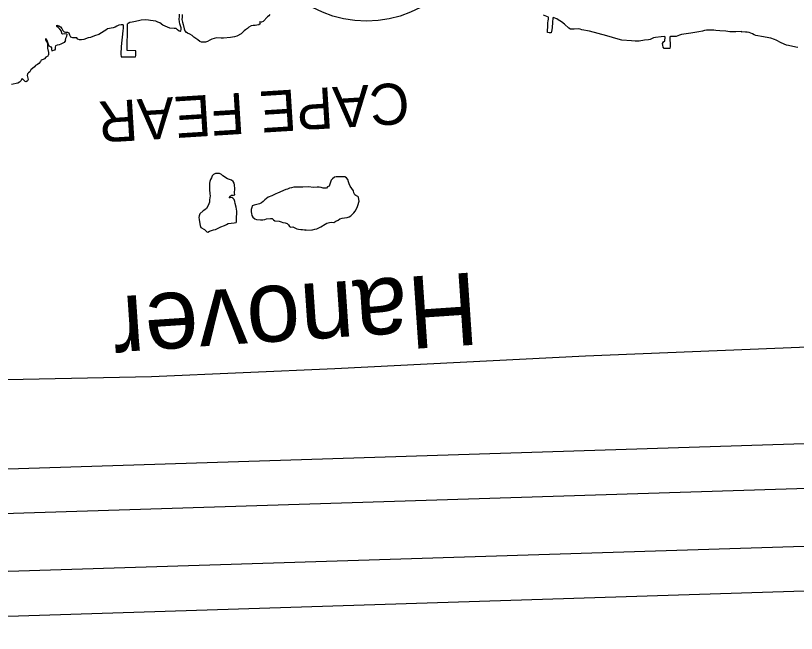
# Model space of a CAD drawing. Extents: x 2308163 to 2335412, y -96774 to 127732.
# Drawn here: x 2326181.3 to 2326312.3, y 122868.7 to 122972.3 of the extents above; entities that cross this region are included whole.
import ezdxf

# ---------------------------------------------------------------- set-up
doc = ezdxf.new("R2010")
doc.units = 0
for name, color, linetype in [('Default', 7, 'Continuous'), ('Old_Level_1', 7, 'Continuous'), ('Old_Level_19', 7, 'Continuous'), ('Old_Level_21', 7, 'Continuous'), ('Old_Level_52', 7, 'Continuous'), ('Old_Level_60', 7, 'Continuous'), ('Old_Level_61', 7, 'Continuous'), ('Sheet Title CELL', 7, 'Continuous')]:
    doc.layers.add(name, color=color, linetype=linetype)

msp = doc.modelspace()

# ---------------------------------------------------------------- linework, layer by layer
at = {"layer": 'Default'}
msp.add_circle((2326240.14, 122990.41), 19, dxfattribs=at)
at = {"layer": 'Old_Level_1'}
msp.add_line((2325967.46, 122889.61), (2326461.32, 122905.17), dxfattribs=at)
msp.add_lwpolyline([(2325967.7, 122882.11), (2326461.55, 122897.68)], dxfattribs=at)
at = {"layer": 'Old_Level_52'}
msp.add_lwpolyline([(2325951.57, 122898.68), (2325973.75, 122906.28), (2326018.61, 122908.02), (2326080.35, 122909.16), (2326142.14, 122910.5), (2326204.06, 122911.8), (2326234.83, 122913.14), (2326276.91, 122915.22), (2326431.59, 122921.53), (2326484.05, 122921.69)], dxfattribs=at)
at = {"layer": 'Old_Level_60'}
for points in [[(2326208.91, 122969.7), (2326208.71, 122969.73), (2326208.42, 122969.98), (2326208.21, 122970.2), (2326207.85, 122970.16), (2326207.14, 122970.26), (2326206.77, 122970.39), (2326205.96, 122970.74), (2326205.47, 122971.13), (2326205.15, 122971.27), (2326204.78, 122971.4), (2326204.35, 122971.46), (2326203.92, 122971.54), (2326203.54, 122971.59), (2326203.1, 122971.61), (2326202.33, 122971.57), (2326201.9, 122971.49), (2326201.13, 122971.29), (2326200.81, 122971.25), (2326200.45, 122971.17), (2326200.15, 122971.05), (2326200.05, 122970.98)], [(2326208.91, 122969.7), (2326208.98, 122969.79), (2326209.04, 122970), (2326209.02, 122970.31), (2326208.83, 122970.94), (2326208.74, 122971.32), (2326208.73, 122971.76), (2326208.74, 122972.17), (2326208.78, 122972.57)], [(2326209.19, 122972.52), (2326209.21, 122972.07), (2326209.18, 122971.71), (2326209.25, 122971.27), (2326209.4, 122970.84), (2326209.57, 122970.13), (2326209.69, 122969.81), (2326209.85, 122969.58), (2326209.87, 122969.56)], [(2326223.93, 122972.52), (2326223.73, 122972.29), (2326223.56, 122972.15), (2326222.83, 122971.36), (2326222.53, 122971.23), (2326222.35, 122971.22), (2326222.24, 122971.33), (2326222.18, 122971.19), (2326222.32, 122970.98), (2326222.07, 122970.81), (2326221.77, 122970.74), (2326221.44, 122970.69), (2326221.14, 122970.67), (2326220.77, 122970.61), (2326220.41, 122970.4), (2326220.18, 122970.2), (2326219.85, 122969.97), (2326219.6, 122969.77), (2326219.12, 122969.3), (2326218.39, 122968.91), (2326217.98, 122968.77), (2326217.33, 122968.65), (2326216.13, 122968.54), (2326215.75, 122968.55), (2326215.02, 122968.61), (2326214.57, 122968.52), (2326214.22, 122968.39), (2326213.86, 122968.21), (2326213.44, 122967.98), (2326213.13, 122967.89), (2326212.44, 122967.91), (2326212.18, 122968.02), (2326211.87, 122968.29), (2326211.49, 122968.49), (2326211.18, 122968.75), (2326210.89, 122969.03), (2326210.49, 122969.22), (2326210.09, 122969.38), (2326209.87, 122969.56)], [(2326272.86, 122971.29), (2326272.33, 122971.62), (2326272.06, 122971.81), (2326271.45, 122972.01), (2326271.41, 122971.89), (2326271.37, 122971.25), (2326271.28, 122970.32), (2326271.19, 122969.67), (2326271.11, 122969.45), (2326270.81, 122969.47), (2326270.5, 122969.53), (2326270.51, 122969.84), (2326270.57, 122970.48), (2326270.6, 122971.13), (2326270.63, 122971.46), (2326270.7, 122971.76), (2326270.71, 122972.09), (2326269.83, 122972.4)], [(2326189.65, 122968.16), (2326189.71, 122968.58), (2326189.86, 122968.9), (2326189.91, 122969.15), (2326189.86, 122969.23), (2326189.54, 122969.27), (2326189.14, 122969.25), (2326189.04, 122969.37), (2326188.94, 122969.73), (2326188.7, 122970.05), (2326188.43, 122970.33), (2326188.18, 122970.52), (2326188.19, 122970.74), (2326188.53, 122970.64), (2326188.79, 122970.46), (2326189.03, 122970.18), (2326189.2, 122969.83), (2326189.39, 122969.62), (2326189.63, 122969.56), (2326189.98, 122969.59), (2326190.19, 122969.43), (2326190.31, 122969.12), (2326190.45, 122968.81), (2326190.79, 122968.68), (2326191.47, 122968.67)], [(2326199.29, 122970.79), (2326198.98, 122970.79), (2326198.61, 122970.73), (2326198.27, 122970.6), (2326197.98, 122970.43), (2326197.64, 122970.32), (2326197.32, 122970.24), (2326197, 122970.19), (2326196.67, 122970.1), (2326196.42, 122969.93), (2326196.15, 122969.72), (2326195.21, 122969.17), (2326194.51, 122968.98), (2326193.84, 122968.69), (2326193.42, 122968.63), (2326192.7, 122968.33), (2326192.32, 122968.29), (2326192.01, 122968.28), (2326191.71, 122968.41), (2326191.47, 122968.67)], [(2326199.29, 122970.79), (2326199.29, 122970.23), (2326199.26, 122969.8), (2326199, 122967.19), (2326198.95, 122965.89), (2326198.98, 122965.45), (2326199.3, 122965.42), (2326199.98, 122965.41), (2326200.91, 122965.42), (2326201.4, 122965.44), (2326201.42, 122965.67), (2326201.42, 122966.44), (2326199.97, 122966.47), (2326200.05, 122970.52), (2326200.05, 122970.98)], [(2326312.52, 122966.97), (2326312.2, 122967.06), (2326310.95, 122967.31), (2326310.64, 122967.4), (2326309.75, 122967.76), (2326308.9, 122968.24), (2326308.6, 122968.35), (2326308.01, 122968.55), (2326306.45, 122968.86), (2326305.8, 122968.94), (2326305.49, 122969), (2326305.18, 122969.11), (2326304.94, 122969.3), (2326304.66, 122969.42), (2326304.36, 122969.5), (2326304.05, 122969.55), (2326303.72, 122969.58), (2326303.09, 122969.6), (2326303.1, 122969.65), (2326303.08, 122969.67), (2326302.11, 122969.62), (2326301.47, 122969.63), (2326301.13, 122969.65), (2326300.45, 122969.73), (2326299.43, 122969.78), (2326298.78, 122969.83), (2326298.43, 122969.88), (2326297.18, 122969.9), (2326296.87, 122969.86), (2326296.54, 122969.76), (2326295.89, 122969.65), (2326295.59, 122969.58), (2326294.91, 122969.47), (2326294.58, 122969.4), (2326293.01, 122969.16), (2326292.68, 122969.07), (2326292.4, 122968.95), (2326292.1, 122968.86), (2326291.48, 122968.86), (2326291.17, 122968.85), (2326291.06, 122968.76), (2326291.04, 122968.45), (2326291.06, 122968.14), (2326291.11, 122967.81), (2326291.1, 122967.14), (2326291.02, 122966.83), (2326290.71, 122966.81), (2326290.07, 122966.84), (2326289.92, 122967.06), (2326289.85, 122967.37), (2326289.84, 122967.69), (2326289.97, 122967.93), (2326290.22, 122968.11), (2326290.25, 122968.74), (2326290.21, 122968.82), (2326289.59, 122968.81), (2326288.65, 122968.7), (2326288.33, 122968.62), (2326287.77, 122968.36), (2326287.46, 122968.28), (2326286.82, 122968.22), (2326285.89, 122968.07), (2326285.58, 122968.05), (2326285.25, 122968.06), (2326284.63, 122968.13), (2326283, 122968.24), (2326282.39, 122968.39), (2326280.47, 122968.97), (2326277.59, 122969.75), (2326276.29, 122969.98), (2326275.99, 122970.07), (2326275.67, 122970.1), (2326275, 122970.07), (2326274.36, 122970.09), (2326274.1, 122970.24), (2326273.37, 122970.89), (2326272.86, 122971.29)], [(2326186.85, 122965.83), (2326186.85, 122966.18), (2326186.67, 122966.88), (2326186.66, 122967.63), (2326186.53, 122968), (2326186.34, 122968.29), (2326186.32, 122968.48), (2326186.4, 122968.47), (2326186.52, 122968.22), (2326186.73, 122967.56), (2326186.85, 122967.26), (2326187.15, 122967.09), (2326187.3, 122966.93), (2326187.29, 122966.67), (2326187.33, 122966.46), (2326187.41, 122966.42)], [(2326189.65, 122968.16), (2326189.44, 122967.86), (2326188.88, 122967.57), (2326188.56, 122967.46), (2326188.26, 122967.41), (2326187.97, 122967.26), (2326187.88, 122967.07), (2326187.88, 122966.69), (2326187.77, 122966.54), (2326187.41, 122966.42)], [(2326186.85, 122965.83), (2326186.75, 122965.75), (2326186.65, 122965.56), (2326186.36, 122965.36), (2326186.11, 122965.08), (2326185.91, 122964.97), (2326185.54, 122964.86), (2326185.44, 122964.62), (2326185.17, 122964.31), (2326184.94, 122964.13), (2326184.61, 122963.98), (2326184.43, 122963.77), (2326183.84, 122963.25), (2326183.68, 122962.93), (2326183.42, 122962.72), (2326183.24, 122962.55), (2326183.2, 122962.27), (2326183.36, 122961.64), (2326183.27, 122961.39), (2326183.05, 122961.25), (2326182.89, 122961.28)], [(2326182.89, 122961.28), (2326182.38, 122961.78), (2326182.15, 122961.39), (2326181.9, 122961.18), (2326181.62, 122961), (2326180.58, 122960.81)]]:
    msp.add_lwpolyline(points, dxfattribs=at)
at = {"layer": 'Old_Level_61'}
for points in [[(2326218.36, 122937.74), (2326218.34, 122938.44), (2326218.4, 122939.19), (2326218.39, 122939.55), (2326218.27, 122940.2), (2326218.1, 122940.81), (2326218.04, 122941.17), (2326217.93, 122941.46), (2326217.71, 122941.72), (2326217.57, 122941.81), (2326217.27, 122941.78), (2326217.11, 122941.78), (2326217.33, 122942.04), (2326217.48, 122942.19), (2326217.83, 122942.22), (2326218.03, 122942.25), (2326218.01, 122942.62), (2326218.04, 122943.27), (2326218.01, 122943.93), (2326217.95, 122944.24), (2326217.77, 122944.52), (2326217.51, 122944.71), (2326216.85, 122944.95), (2326216.54, 122945.11), (2326216.3, 122945.31), (2326216.05, 122945.48), (2326215.82, 122945.69), (2326215.49, 122945.83), (2326215.12, 122945.86), (2326214.79, 122945.83), (2326214.47, 122945.67), (2326214.25, 122945.47), (2326214.12, 122945.13), (2326213.97, 122944.85), (2326213.86, 122944.52), (2326213.82, 122944.2), (2326213.78, 122943.81), (2326213.79, 122943.5), (2326213.8, 122943.18), (2326213.88, 122942.44), (2326213.9, 122942.1), (2326213.79, 122941.45), (2326213.78, 122941.05), (2326213.57, 122940.46), (2326213.3, 122939.98), (2326213.02, 122939.74), (2326212.73, 122939.56), (2326212.2, 122939.05), (2326212.04, 122938.75), (2326212, 122938.45), (2326212.07, 122938.14), (2326212.16, 122937.42), (2326212.23, 122937.12), (2326212.36, 122936.78), (2326212.96, 122936.45), (2326213.37, 122936.04), (2326213.52, 122936), (2326213.79, 122936.16), (2326214.46, 122936.38), (2326214.82, 122936.45), (2326215.72, 122936.87), (2326216.34, 122937.14), (2326216.63, 122937.3), (2326216.94, 122937.44), (2326217.96, 122937.57), (2326218.27, 122937.63), (2326218.36, 122937.74)], [(2326230.05, 122936.38), (2326229.95, 122936.35), (2326230.98, 122936.41), (2326231.1, 122936.37), (2326231.45, 122936.49), (2326231.8, 122936.58), (2326232.47, 122936.87), (2326233.21, 122937.37), (2326233.49, 122937.51), (2326233.91, 122937.63), (2326234.28, 122937.67), (2326234.69, 122937.65), (2326235.02, 122937.85), (2326235.4, 122938), (2326235.68, 122938.22), (2326236.06, 122938.34), (2326236.48, 122938.38), (2326236.89, 122938.45), (2326237.23, 122938.59), (2326237.5, 122938.75), (2326237.75, 122938.95), (2326238, 122939.22), (2326238.23, 122939.54), (2326238.58, 122940.13), (2326238.71, 122940.46), (2326238.9, 122941.19), (2326238.88, 122941.47), (2326238.81, 122941.85), (2326238.69, 122942), (2326238.38, 122942.13), (2326238.17, 122942.24), (2326238.03, 122942.58), (2326237.97, 122942.95), (2326237.4, 122943.73), (2326237.21, 122944.09), (2326237.1, 122944.44), (2326237.01, 122944.83), (2326236.81, 122945.12), (2326236.5, 122945.28), (2326235.84, 122945.26), (2326235.08, 122945.28), (2326234.78, 122945.21), (2326234.44, 122944.96), (2326234.21, 122944.7), (2326234.09, 122944.38), (2326233.89, 122943.72), (2326233.58, 122943.59), (2326233.41, 122943.39), (2326233.21, 122943.37), (2326232.89, 122943.4), (2326232.55, 122943.51), (2326232.19, 122943.54), (2326231.86, 122943.54), (2326231.2, 122943.51), (2326230.49, 122943.59), (2326229.46, 122943.57), (2326229.09, 122943.55), (2326228.38, 122943.56), (2326227.96, 122943.53), (2326227.57, 122943.46), (2326227.2, 122943.37), (2326226.89, 122943.24), (2326226.59, 122943.15), (2326225.22, 122942.54), (2326224.91, 122942.44), (2326224.61, 122942.28), (2326224.27, 122942.12), (2326223.65, 122941.85), (2326223.37, 122941.67), (2326223.1, 122941.41), (2326222.79, 122941.17), (2326222.53, 122940.95), (2326222.2, 122940.76), (2326221.27, 122940.51), (2326220.98, 122940.4), (2326220.89, 122940.16), (2326220.82, 122939.8), (2326220.82, 122939.43), (2326220.84, 122939.11), (2326220.92, 122938.77), (2326221.05, 122938.52), (2326221.39, 122938.24), (2326221.71, 122938.1), (2326222.37, 122938.06), (2326222.75, 122938.07), (2326223.07, 122938.15), (2326223.37, 122938.26), (2326224.06, 122938.31), (2326224.33, 122938.27), (2326224.55, 122938.05), (2326224.79, 122937.9), (2326225.47, 122937.84), (2326225.82, 122937.75), (2326226.11, 122937.61), (2326226.48, 122937.57), (2326226.81, 122937.43), (2326227.05, 122937.21), (2326227.25, 122936.94), (2326227.44, 122936.86), (2326227.81, 122936.89)], [(2326227.81, 122936.89), (2326228.45, 122936.58), (2326228.76, 122936.52), (2326229.1, 122936.43), (2326229.41, 122936.42), (2326229.74, 122936.38), (2326230.05, 122936.38)]]:
    msp.add_lwpolyline(points, dxfattribs=at)
at = {"layer": 'Sheet Title CELL'}
for p, q in [((2327432.54, 122910.99), (2325903.29, 122862.8)), ((2327154.94, 122909.74), (2325903.06, 122870.3))]:
    msp.add_line(p, q, dxfattribs=at)

# ---------------------------------------------------------------- texts
at = {"layer": 'Old_Level_19'}
msp.add_text('Hanover', height=12.145, rotation=183.8747, dxfattribs=at).set_placement((2326258.42, 122929.28))
at = {"layer": 'Old_Level_21'}
msp.add_text('CAPE FEAR', height=6.906, rotation=183.5695, dxfattribs=at).set_placement((2326247.12, 122961.14))

doc.saveas('drawing.dxf')
